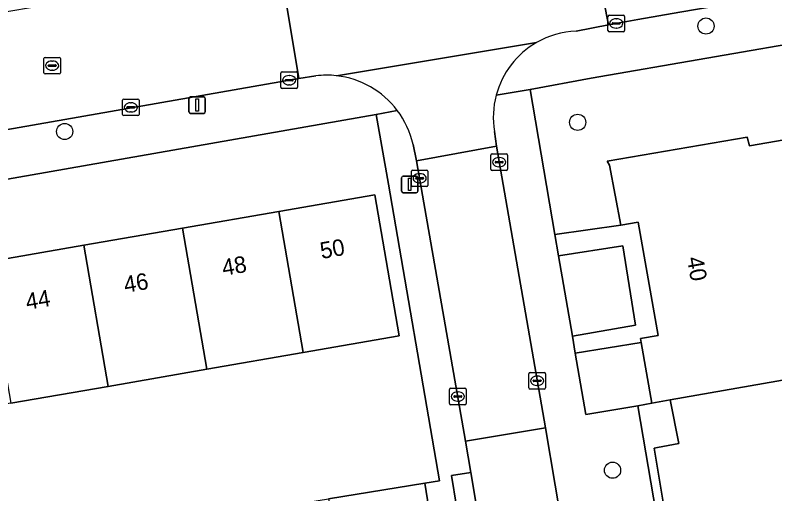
# Model space of a CAD drawing. Extents: x 162879 to 165540, y 384011 to 385181.
# Drawn here: x 164613.71 to 164659.67, y 384408.07 to 384437.05 of the extents above; entities that cross this region are included whole.
import ezdxf

# ---------------------------------------------------------------- set-up
doc = ezdxf.new("R2010")
doc.units = 0
for name, color, linetype in [('IMGEO_Boom', 7, 'Continuous'), ('IMGEO_Erf', 7, 'Continuous'), ('IMGEO_Groenvoorziening', 7, 'Continuous'), ('IMGEO_Kolk', 7, 'Continuous'), ('IMGEO_Lichtmast', 7, 'Continuous'), ('IMGEO_Pand', 7, 'Continuous'), ('IMGEO_Pand_nummerreeks', 7, 'Continuous'), ('IMGEO_Rijbaan_lokaal_open', 7, 'Continuous'), ('IMGEO_Rioolput', 7, 'Continuous'), ('IMGEO_Voetpad_open', 7, 'Continuous')]:
    doc.layers.add(name, color=color, linetype=linetype)

msp = doc.modelspace()

# ---------------------------------------------------------------- linework, layer by layer
at = {"layer": 'IMGEO_Boom'}
for centre in [(164655.502, 384436.395), (164647.741, 384430.565), (164616.705, 384430.009), (164649.85, 384409.503)]:
    msp.add_circle(centre, 0.489, dxfattribs=at)
at = {"layer": 'IMGEO_Erf'}
for points in [[(164610.381, 384403.373), (164615.068, 384404.192), (164619.676, 384404.996), (164620.131, 384402.389), (164622.523, 384402.807), (164622.068, 384405.414), (164626.93, 384406.263), (164627.382, 384403.655), (164628.434, 384403.839), (164627.919, 384407), (164632.673, 384407.775), (164638.493, 384408.724), (164639.383, 384408.856), (164636.305, 384426.83), (164635.54, 384431.048), (164587.36, 384422.582)], [(164660.599, 384415.031), (164653.34, 384413.766), (164653.852, 384411.121), (164652.574, 384410.872), (164652.359, 384410.83), (164653.022, 384406.973), (164653.032, 384406.917), (164654.064, 384400.915), (164654.297, 384400.955), (164656.132, 384390.392), (164691.226, 384396.532)]]:
    msp.add_lwpolyline(points, dxfattribs=at)
msp.add_lwpolyline([(164595.625, 384410.471), (164589.602, 384409.427), (164583.522, 384408.374), (164582.041, 384416.924), (164588.121, 384417.977), (164594.144, 384419.021), (164600.157, 384420.062), (164605.945, 384421.065), (164611.965, 384422.108), (164617.861, 384423.129), (164623.829, 384424.163), (164629.659, 384425.173), (164635.467, 384426.179), (164636.948, 384417.63), (164631.14, 384416.624), (164625.31, 384415.614), (164619.342, 384414.58), (164613.446, 384413.558), (164607.426, 384412.515), (164601.638, 384411.513)], close=True, dxfattribs=at)
at = {"layer": 'IMGEO_Groenvoorziening'}
for points in [[(164657.999, 384429.66), (164658.135, 384429.143), (164661.737, 384429.767), (164661.242, 384432.413), (164669.327, 384433.922), (164670.03, 384434.046), (164669.554, 384436.865), (164648.557, 384433.241), (164644.858, 384432.548), (164646.363, 384423.775), (164650.35, 384424.346), (164649.673, 384427.98), (164649.522, 384428.223)], [(164646.585, 384422.482), (164647.421, 384417.611), (164651.245, 384418.286), (164650.47, 384423.08)], [(164651.59, 384417.237), (164647.596, 384416.59), (164648.233, 384412.879), (164651.377, 384413.406), (164652.229, 384413.572)]]:
    msp.add_lwpolyline(points, close=True, dxfattribs=at)
at = {"layer": 'IMGEO_Kolk'}
for p, q in [((164649.573, 384436.128), (164649.573, 384436.98)), ((164649.648, 384437.054), (164650.5, 384437.054)), ((164650.061, 384436.834), (164650.086, 384436.834)), ((164650.574, 384436.98), (164650.574, 384436.128)), ((164649.832, 384436.548), (164649.832, 384436.56)), ((164650.27, 384436.511), (164649.872, 384436.511)), ((164649.875, 384436.597), (164650.273, 384436.597)), ((164650.316, 384436.56), (164650.316, 384436.548)), ((164650.5, 384436.054), (164649.648, 384436.054)), ((164650.084, 384436.274), (164650.059, 384436.274)), ((164629.865, 384433.616), (164630.717, 384433.616)), ((164629.79, 384432.69), (164629.79, 384433.542)), ((164630.049, 384433.11), (164630.049, 384433.122)), ((164630.092, 384433.159), (164630.49, 384433.159)), ((164630.278, 384433.396), (164630.303, 384433.396)), ((164630.533, 384433.122), (164630.533, 384433.11)), ((164630.791, 384433.542), (164630.791, 384432.69)), ((164630.487, 384433.073), (164630.089, 384433.073)), ((164630.301, 384432.836), (164630.276, 384432.836)), ((164630.717, 384432.616), (164629.865, 384432.616)), ((164620.209, 384431.047), (164620.209, 384431.899)), ((164620.284, 384431.973), (164621.136, 384431.973)), ((164620.697, 384431.753), (164620.722, 384431.753)), ((164621.21, 384431.899), (164621.21, 384431.047)), ((164620.468, 384431.467), (164620.468, 384431.479)), ((164620.906, 384431.43), (164620.508, 384431.43)), ((164620.511, 384431.516), (164620.909, 384431.516)), ((164620.952, 384431.479), (164620.952, 384431.467)), ((164621.136, 384430.973), (164620.284, 384430.973)), ((164620.72, 384431.193), (164620.695, 384431.193)), ((164642.492, 384427.728), (164642.492, 384428.58)), ((164642.567, 384428.654), (164643.419, 384428.654)), ((164643.493, 384428.58), (164643.493, 384427.728)), ((164642.751, 384428.148), (164642.751, 384428.16)), ((164643.189, 384428.111), (164642.791, 384428.111)), ((164642.794, 384428.197), (164643.192, 384428.197)), ((164642.98, 384428.434), (164643.005, 384428.434)), ((164643.235, 384428.16), (164643.235, 384428.148)), ((164637.679, 384426.752), (164637.679, 384427.604)), ((164637.754, 384427.678), (164638.606, 384427.678)), ((164638.68, 384427.604), (164638.68, 384426.752)), ((164643.419, 384427.654), (164642.567, 384427.654)), ((164643.003, 384427.874), (164642.978, 384427.874)), ((164637.938, 384427.172), (164637.938, 384427.184)), ((164637.981, 384427.221), (164638.379, 384427.221)), ((164638.167, 384427.458), (164638.192, 384427.458)), ((164638.422, 384427.184), (164638.422, 384427.172)), ((164638.376, 384427.135), (164637.978, 384427.135)), ((164638.19, 384426.898), (164638.165, 384426.898)), ((164638.606, 384426.678), (164637.754, 384426.678)), ((164644.788, 384414.494), (164644.788, 384415.346)), ((164644.863, 384415.42), (164645.715, 384415.42)), ((164645.276, 384415.2), (164645.301, 384415.2)), ((164645.789, 384415.346), (164645.789, 384414.494)), ((164645.047, 384414.914), (164645.047, 384414.926)), ((164645.485, 384414.877), (164645.087, 384414.877)), ((164645.09, 384414.963), (164645.488, 384414.963)), ((164645.531, 384414.926), (164645.531, 384414.914)), ((164639.989, 384413.538), (164639.989, 384414.39)), ((164640.064, 384414.464), (164640.916, 384414.464)), ((164640.99, 384414.39), (164640.99, 384413.538)), ((164645.715, 384414.42), (164644.863, 384414.42)), ((164645.299, 384414.64), (164645.274, 384414.64)), ((164640.248, 384413.958), (164640.248, 384413.97)), ((164640.686, 384413.921), (164640.288, 384413.921)), ((164640.291, 384414.007), (164640.689, 384414.007)), ((164640.477, 384414.244), (164640.502, 384414.244)), ((164640.732, 384413.97), (164640.732, 384413.958)), ((164640.916, 384413.464), (164640.064, 384413.464)), ((164640.5, 384413.684), (164640.475, 384413.684))]:
    msp.add_line(p, q, dxfattribs=at)
for points in [[(164649.573, 384436.128), (164649.573, 384436.98)], [(164649.648, 384437.054), (164650.5, 384437.054)], [(164650.574, 384436.98), (164650.574, 384436.128)], [(164650.5, 384436.054), (164649.648, 384436.054)], [(164629.865, 384433.616), (164630.717, 384433.616)], [(164629.79, 384432.69), (164629.79, 384433.542)], [(164630.791, 384433.542), (164630.791, 384432.69)], [(164630.717, 384432.616), (164629.865, 384432.616)], [(164620.209, 384431.047), (164620.209, 384431.899)], [(164620.284, 384431.973), (164621.136, 384431.973)], [(164621.21, 384431.899), (164621.21, 384431.047)], [(164621.136, 384430.973), (164620.284, 384430.973)], [(164642.492, 384427.728), (164642.492, 384428.58)], [(164642.567, 384428.654), (164643.419, 384428.654)], [(164643.493, 384428.58), (164643.493, 384427.728)], [(164637.679, 384426.752), (164637.679, 384427.604)], [(164637.754, 384427.678), (164638.606, 384427.678)], [(164638.68, 384427.604), (164638.68, 384426.752)], [(164643.419, 384427.654), (164642.567, 384427.654)], [(164638.606, 384426.678), (164637.754, 384426.678)], [(164644.788, 384414.494), (164644.788, 384415.346)], [(164644.863, 384415.42), (164645.715, 384415.42)], [(164645.789, 384415.346), (164645.789, 384414.494)], [(164639.989, 384413.538), (164639.989, 384414.39)], [(164640.064, 384414.464), (164640.916, 384414.464)], [(164640.99, 384414.39), (164640.99, 384413.538)], [(164645.715, 384414.42), (164644.863, 384414.42)], [(164640.916, 384413.464), (164640.064, 384413.464)]]:
    msp.add_lwpolyline(points, dxfattribs=at)
for centre, radius, start, end in [((164649.65, 384436.978), 0.0765, 91.552, 178.448), ((164649.65, 384436.978), 0.0765, 91.552, 178.448), ((164650.498, 384436.978), 0.0765, 1.552, 88.448), ((164650.498, 384436.978), 0.0765, 1.552, 88.448), ((164649.872, 384436.557), 0.0403, 85.8775, 175.7526), ((164649.869, 384436.547), 0.0366, 178.938, 274.7102), ((164650.273, 384436.554), 0.043, 264.8664, 352.4533), ((164650.277, 384436.559), 0.0386, 1.7309, 96.639), ((164649.65, 384436.13), 0.0765, 181.552, 268.448), ((164649.65, 384436.13), 0.0765, 181.552, 268.448), ((164650.498, 384436.13), 0.0765, 271.552, 358.448), ((164650.498, 384436.13), 0.0765, 271.552, 358.448), ((164629.867, 384433.54), 0.0765, 91.552, 178.448), ((164629.867, 384433.54), 0.0765, 91.552, 178.448), ((164630.715, 384433.54), 0.0765, 1.552, 88.448), ((164630.715, 384433.54), 0.0765, 1.552, 88.448), ((164630.089, 384433.119), 0.0403, 85.8775, 175.7526), ((164630.494, 384433.121), 0.0386, 1.7309, 96.639), ((164629.867, 384432.692), 0.0765, 181.552, 268.448), ((164629.867, 384432.692), 0.0765, 181.552, 268.448), ((164630.086, 384433.109), 0.0366, 178.938, 274.7102), ((164630.49, 384433.116), 0.043, 264.8664, 352.4533), ((164630.715, 384432.692), 0.0765, 271.552, 358.448), ((164630.715, 384432.692), 0.0765, 271.552, 358.448), ((164620.286, 384431.897), 0.0765, 91.552, 178.448), ((164620.286, 384431.897), 0.0765, 91.552, 178.448), ((164621.134, 384431.897), 0.0765, 1.552, 88.448), ((164621.134, 384431.897), 0.0765, 1.552, 88.448), ((164620.508, 384431.476), 0.0403, 85.8775, 175.7526), ((164620.505, 384431.466), 0.0366, 178.938, 274.7102), ((164620.909, 384431.473), 0.043, 264.8664, 352.4533), ((164620.913, 384431.478), 0.0386, 1.7309, 96.639), ((164620.286, 384431.049), 0.0765, 181.552, 268.448), ((164620.286, 384431.049), 0.0765, 181.552, 268.448), ((164621.134, 384431.049), 0.0765, 271.552, 358.448), ((164621.134, 384431.049), 0.0765, 271.552, 358.448), ((164642.569, 384428.578), 0.0765, 91.552, 178.448), ((164642.569, 384428.578), 0.0765, 91.552, 178.448), ((164643.417, 384428.578), 0.0765, 1.552, 88.448), ((164643.417, 384428.578), 0.0765, 1.552, 88.448), ((164642.791, 384428.157), 0.0403, 85.8775, 175.7526), ((164642.788, 384428.147), 0.0366, 178.938, 274.7102), ((164643.192, 384428.154), 0.043, 264.8664, 352.4533), ((164643.196, 384428.159), 0.0386, 1.7309, 96.639), ((164637.756, 384427.602), 0.0765, 91.552, 178.448), ((164637.756, 384427.602), 0.0765, 91.552, 178.448), ((164638.604, 384427.602), 0.0765, 1.552, 88.448), ((164638.604, 384427.602), 0.0765, 1.552, 88.448), ((164642.569, 384427.73), 0.0765, 181.552, 268.448), ((164642.569, 384427.73), 0.0765, 181.552, 268.448), ((164643.417, 384427.73), 0.0765, 271.552, 358.448), ((164643.417, 384427.73), 0.0765, 271.552, 358.448), ((164637.978, 384427.181), 0.0403, 85.8775, 175.7526), ((164637.975, 384427.171), 0.0366, 178.938, 274.7102), ((164638.379, 384427.178), 0.043, 264.8664, 352.4533), ((164638.383, 384427.183), 0.0386, 1.7309, 96.639), ((164637.756, 384426.754), 0.0765, 181.552, 268.448), ((164637.756, 384426.754), 0.0765, 181.552, 268.448), ((164638.604, 384426.754), 0.0765, 271.552, 358.448), ((164638.604, 384426.754), 0.0765, 271.552, 358.448), ((164644.865, 384415.344), 0.0765, 91.552, 178.448), ((164644.865, 384415.344), 0.0765, 91.552, 178.448), ((164645.713, 384415.344), 0.0765, 1.552, 88.448), ((164645.713, 384415.344), 0.0765, 1.552, 88.448), ((164645.087, 384414.923), 0.0403, 85.8775, 175.7526), ((164645.084, 384414.913), 0.0366, 178.938, 274.7102), ((164645.488, 384414.92), 0.043, 264.8664, 352.4533), ((164645.492, 384414.925), 0.0386, 1.7309, 96.639), ((164640.066, 384414.388), 0.0765, 91.552, 178.448), ((164640.066, 384414.388), 0.0765, 91.552, 178.448), ((164640.914, 384414.388), 0.0765, 1.552, 88.448), ((164640.914, 384414.388), 0.0765, 1.552, 88.448), ((164644.865, 384414.496), 0.0765, 181.552, 268.448), ((164644.865, 384414.496), 0.0765, 181.552, 268.448), ((164645.713, 384414.496), 0.0765, 271.552, 358.448), ((164645.713, 384414.496), 0.0765, 271.552, 358.448), ((164640.288, 384413.967), 0.0403, 85.8775, 175.7526), ((164640.285, 384413.957), 0.0366, 178.938, 274.7102), ((164640.689, 384413.964), 0.043, 264.8664, 352.4533), ((164640.693, 384413.969), 0.0386, 1.7309, 96.639), ((164640.066, 384413.54), 0.0765, 181.552, 268.448), ((164640.066, 384413.54), 0.0765, 181.552, 268.448), ((164640.914, 384413.54), 0.0765, 271.552, 358.448), ((164640.914, 384413.54), 0.0765, 271.552, 358.448)]:
    msp.add_arc(centre, radius, start, end, dxfattribs=at)
for centre, major_axis, ratio, start_param, end_param in [((164650.06, 384436.554), (-0.387, 0.002), 0.722429, 4.712389, 7.853982), ((164650.085, 384436.554), (-0.39, 0.002), 0.717154, 1.570796, 4.712389), ((164630.277, 384433.116), (-0.387, 0.002), 0.722429, 4.712389, 7.853982), ((164630.302, 384433.116), (-0.39, 0.002), 0.717154, 1.570796, 4.712389), ((164620.696, 384431.473), (-0.387, 0.002), 0.722429, 4.712389, 7.853982), ((164620.721, 384431.473), (-0.39, 0.002), 0.717154, 1.570796, 4.712389), ((164642.979, 384428.154), (-0.387, 0.002), 0.722429, 4.712389, 7.853982), ((164643.004, 384428.154), (-0.39, 0.002), 0.717154, 1.570796, 4.712389), ((164638.166, 384427.178), (-0.387, 0.002), 0.722429, 4.712389, 7.853982), ((164638.191, 384427.178), (-0.39, 0.002), 0.717154, 1.570796, 4.712389), ((164645.275, 384414.92), (-0.387, 0.002), 0.722429, 4.712389, 7.853982), ((164645.3, 384414.92), (-0.39, 0.002), 0.717154, 1.570796, 4.712389), ((164640.476, 384413.964), (-0.387, 0.002), 0.722429, 4.712389, 7.853982), ((164640.501, 384413.964), (-0.39, 0.002), 0.717154, 1.570796, 4.712389)]:
    msp.add_ellipse(centre, major_axis=major_axis, ratio=ratio, start_param=start_param, end_param=end_param, dxfattribs=at)
at = {"layer": 'IMGEO_Lichtmast'}
for p, q in [((164624.225, 384431.209), (164624.225, 384432.009)), ((164624.225, 384432.009), (164624.225, 384431.209)), ((164624.325, 384432.109), (164625.115, 384432.109)), ((164625.115, 384432.109), (164624.325, 384432.109)), ((164625.215, 384432.009), (164625.215, 384431.209)), ((164625.215, 384431.209), (164625.215, 384432.009)), ((164625.115, 384431.109), (164624.325, 384431.109)), ((164624.325, 384431.109), (164625.115, 384431.109)), ((164637.086, 384426.407), (164637.086, 384427.207)), ((164637.086, 384427.207), (164637.086, 384426.407)), ((164637.186, 384427.307), (164637.976, 384427.307)), ((164637.976, 384427.307), (164637.186, 384427.307)), ((164638.076, 384427.207), (164638.076, 384426.407)), ((164638.076, 384426.407), (164638.076, 384427.207)), ((164637.976, 384426.307), (164637.186, 384426.307)), ((164637.186, 384426.307), (164637.976, 384426.307))]:
    msp.add_line(p, q, dxfattribs=at)
for points in [[(164624.645, 384431.984), (164624.795, 384431.984), (164624.795, 384431.234), (164624.645, 384431.234), (164624.645, 384431.984)], [(164637.506, 384427.182), (164637.656, 384427.182), (164637.656, 384426.432), (164637.506, 384426.432), (164637.506, 384427.182)]]:
    msp.add_lwpolyline(points, dxfattribs=at)
for centre, start, end in [((164624.325, 384432.009), 90, 180), ((164624.325, 384432.009), 90, 180), ((164625.115, 384432.009), 0, 90), ((164625.115, 384432.009), 360, 90), ((164624.325, 384431.209), 180, 270), ((164624.325, 384431.209), 180, 270), ((164625.115, 384431.209), 270, 0), ((164625.115, 384431.209), 270, 0), ((164637.186, 384427.207), 90, 180), ((164637.186, 384427.207), 90, 180), ((164637.976, 384427.207), 0, 90), ((164637.976, 384427.207), 360, 90), ((164637.186, 384426.407), 180, 270), ((164637.186, 384426.407), 180, 270), ((164637.976, 384426.407), 270, 0), ((164637.976, 384426.407), 270, 0)]:
    msp.add_arc(centre, 0.1, start, end, dxfattribs=at)
at = {"layer": 'IMGEO_Pand'}
msp.add_lwpolyline([(164661.737, 384429.767), (164658.135, 384429.143), (164657.999, 384429.66), (164649.522, 384428.223), (164649.673, 384427.98), (164650.35, 384424.346), (164651.391, 384424.526), (164652.612, 384417.669), (164651.547, 384417.481), (164651.59, 384417.237), (164652.229, 384413.572), (164653.34, 384413.766), (164660.599, 384415.031)], dxfattribs=at)
for points in [[(164631.14, 384416.624), (164636.948, 384417.63), (164635.467, 384426.179), (164629.659, 384425.173)], [(164631.14, 384416.624), (164629.659, 384425.173), (164623.829, 384424.163), (164625.31, 384415.614)], [(164619.342, 384414.58), (164625.31, 384415.614), (164623.829, 384424.163), (164617.861, 384423.129)], [(164619.342, 384414.58), (164617.861, 384423.129), (164611.965, 384422.108), (164613.446, 384413.558)], [(164639.008, 384405.562), (164638.493, 384408.724), (164632.673, 384407.775), (164633.22, 384404.619), (164636.956, 384405.228)]]:
    msp.add_lwpolyline(points, close=True, dxfattribs=at)
at = {"layer": 'IMGEO_Rijbaan_lokaal_open'}
for points in [[(164692.974, 384438.718), (164702.653, 384440.429), (164700.626, 384452.3), (164698.586, 384451.824), (164693.672, 384450.987), (164652.735, 384444.076), (164650.825, 384443.693), (164648.279, 384443.251), (164649.612, 384436.467), (164651.37, 384436.799), (164653.916, 384437.242), (164663.072, 384438.811), (164673.713, 384440.636), (164678.48, 384441.454), (164681.527, 384441.977)], [(164648.279, 384443.251), (164629.749, 384440.035), (164630.87, 384433.217), (164631.903, 384433.383)], [(164647.648, 384436.096), (164649.612, 384436.467), (164648.279, 384443.251)], [(164645.243, 384435.392), (164633.151, 384433.387)], [(164633.151, 384433.387), (164645.243, 384435.392)], [(164637.781, 384429.227), (164637.996, 384428.231), (164642.823, 384429.131), (164642.7, 384430.02)]]:
    msp.add_lwpolyline(points, dxfattribs=at)
for points in [[(164618.219, 384438.121), (164613.205, 384437.256), (164609.127, 384436.552), (164588.934, 384432.995), (164583.821, 384432.117), (164584.979, 384425.204), (164589.524, 384425.978), (164630.87, 384433.217), (164629.749, 384440.035), (164626.939, 384439.576)], [(164642.823, 384429.131), (164637.996, 384428.231), (164640.963, 384411.261), (164645.784, 384412.069)], [(164645.784, 384412.069), (164640.963, 384411.261), (164641.281, 384409.367), (164641.905, 384405.642), (164642.086, 384404.599), (164642.144, 384404.296), (164646.956, 384405.127)]]:
    msp.add_lwpolyline(points, close=True, dxfattribs=at)
for centre, radius, start, end in [((164647.874, 384430.863), 5.238, 92.4768, 120.1552), ((164647.871, 384430.861), 5.238, 120.1192, 165.1235), ((164632.544, 384427.995), 5.426, 83.58, 96.7873), ((164632.545, 384428.056), 5.365, 37.0811, 83.5098), ((164647.868, 384430.858), 5.235, 165.0798, 189.2111), ((164632.554, 384428.059), 5.356, 12.5918, 37.1133)]:
    msp.add_arc(centre, radius, start, end, dxfattribs=at)
at = {"layer": 'IMGEO_Rioolput'}
for p, q in [((164615.524, 384434.499), (164616.376, 384434.499)), ((164615.449, 384433.573), (164615.449, 384434.425)), ((164615.751, 384434.042), (164616.149, 384434.042)), ((164615.937, 384434.279), (164615.962, 384434.279)), ((164616.45, 384434.425), (164616.45, 384433.573)), ((164615.708, 384433.993), (164615.708, 384434.005)), ((164616.146, 384433.956), (164615.748, 384433.956)), ((164615.96, 384433.719), (164615.935, 384433.719)), ((164616.192, 384434.005), (164616.192, 384433.993)), ((164616.376, 384433.499), (164615.524, 384433.499))]:
    msp.add_line(p, q, dxfattribs=at)
for points in [[(164615.524, 384434.499), (164616.376, 384434.499)], [(164615.449, 384433.573), (164615.449, 384434.425)], [(164616.45, 384434.425), (164616.45, 384433.573)], [(164616.376, 384433.499), (164615.524, 384433.499)]]:
    msp.add_lwpolyline(points, dxfattribs=at)
for centre, radius, start, end in [((164615.526, 384434.423), 0.0765, 91.552, 178.448), ((164615.526, 384434.423), 0.0765, 91.552, 178.448), ((164616.374, 384434.423), 0.0765, 1.552, 88.448), ((164616.374, 384434.423), 0.0765, 1.552, 88.448), ((164615.748, 384434.002), 0.0403, 85.8775, 175.7526), ((164616.153, 384434.004), 0.0386, 1.7309, 96.639), ((164615.745, 384433.992), 0.0366, 178.938, 274.7102), ((164616.149, 384433.999), 0.043, 264.8664, 352.4533), ((164615.526, 384433.575), 0.0765, 181.552, 268.448), ((164615.526, 384433.575), 0.0765, 181.552, 268.448), ((164616.374, 384433.575), 0.0765, 271.552, 358.448), ((164616.374, 384433.575), 0.0765, 271.552, 358.448)]:
    msp.add_arc(centre, radius, start, end, dxfattribs=at)
for centre, major_axis, ratio, start_param, end_param in [((164615.936, 384433.999), (-0.387, 0.002), 0.722429, 4.712389, 7.853982), ((164615.961, 384433.999), (-0.39, 0.002), 0.717154, 1.570796, 4.712389)]:
    msp.add_ellipse(centre, major_axis=major_axis, ratio=ratio, start_param=start_param, end_param=end_param, dxfattribs=at)
at = {"layer": 'IMGEO_Voetpad_open'}
for points in [[(164681.527, 384441.977), (164678.48, 384441.454), (164678.564, 384440.962), (164673.797, 384440.144), (164673.713, 384440.636), (164663.072, 384438.811), (164653.916, 384437.242), (164651.37, 384436.799), (164649.612, 384436.467), (164647.648, 384436.096)], [(164642.809, 384432.206), (164644.858, 384432.548), (164648.557, 384433.241), (164669.554, 384436.865)], [(164631.903, 384433.383), (164630.87, 384433.217), (164589.524, 384425.978), (164584.979, 384425.204), (164583.825, 384424.968)], [(164657.74, 384350.2), (164656.867, 384355.233), (164655.618, 384362.44), (164655.281, 384364.382), (164649.095, 384400.054), (164648.046, 384406.104), (164652.486, 384406.879), (164651.377, 384413.406), (164648.233, 384412.879), (164647.596, 384416.59), (164647.421, 384417.611), (164646.585, 384422.482), (164646.363, 384423.775), (164644.858, 384432.548), (164642.809, 384432.206)], [(164635.54, 384431.048), (164636.825, 384431.291)], [(164636.825, 384431.291), (164635.54, 384431.048), (164636.305, 384426.83), (164639.383, 384408.856), (164638.493, 384408.724), (164639.008, 384405.562), (164636.956, 384405.228), (164637.203, 384403.835), (164644.611, 384362.076), (164643.362, 384361.857), (164643.33, 384362.068), (164641.957, 384361.829), (164642.992, 384355.845), (164643.365, 384354.05), (164643.591, 384352.864), (164645.6, 384353.27), (164644.33, 384360.455), (164649.614, 384361.321), (164649.201, 384363.703), (164645.674, 384363.138), (164644.613, 384369.315), (164646.379, 384369.599), (164641.174, 384399.452)], [(164579.507, 384421.202), (164580.059, 384421.285), (164587.36, 384422.582), (164635.54, 384431.048)], [(164642.7, 384430.02), (164642.823, 384429.131), (164645.784, 384412.069), (164646.956, 384405.127), (164654.919, 384359.371)], [(164641.174, 384399.452), (164639.432, 384399.13), (164638.567, 384404.023), (164642.086, 384404.599), (164641.905, 384405.642), (164640.722, 384405.48), (164640.101, 384409.177), (164641.281, 384409.367), (164640.963, 384411.261), (164637.996, 384428.231), (164637.781, 384429.227)]]:
    msp.add_lwpolyline(points, dxfattribs=at)
for points in [[(164651.391, 384424.526), (164650.35, 384424.346), (164646.363, 384423.775), (164646.585, 384422.482), (164650.47, 384423.08), (164651.245, 384418.286), (164647.421, 384417.611), (164647.596, 384416.59), (164651.59, 384417.237), (164651.547, 384417.481), (164652.612, 384417.669)], [(164652.359, 384410.83), (164652.574, 384410.872), (164653.852, 384411.121), (164653.34, 384413.766), (164652.229, 384413.572), (164651.377, 384413.406), (164652.486, 384406.879), (164653.022, 384406.973)], [(164641.281, 384409.367), (164640.101, 384409.177), (164640.722, 384405.48), (164641.905, 384405.642)]]:
    msp.add_lwpolyline(points, close=True, dxfattribs=at)
for centre, radius, start, end in [((164647.874, 384430.863), 5.238, 92.4768, 120.1552), ((164647.871, 384430.861), 5.238, 120.1192, 165.1235), ((164632.544, 384427.995), 5.426, 83.58, 96.7873), ((164632.545, 384428.056), 5.365, 37.0811, 83.5098), ((164647.868, 384430.858), 5.235, 165.0798, 189.2111), ((164632.554, 384428.059), 5.356, 12.5918, 37.1133)]:
    msp.add_arc(centre, radius, start, end, dxfattribs=at)

# ---------------------------------------------------------------- texts
at = {"layer": 'IMGEO_Pand_nummerreeks'}
for s, rotation, p in [('50', 9.8278, (164632.248, 384422.292)), ('48', 9.8278, (164626.312, 384421.264)), ('40', 280.0953, (164654.339, 384422.35)), ('46', 9.8278, (164620.372, 384420.235)), ('44', 9.8278, (164614.436, 384419.206))]:
    msp.add_text(s, height=1, rotation=rotation, dxfattribs=at).set_placement(p)

doc.saveas('drawing.dxf')
